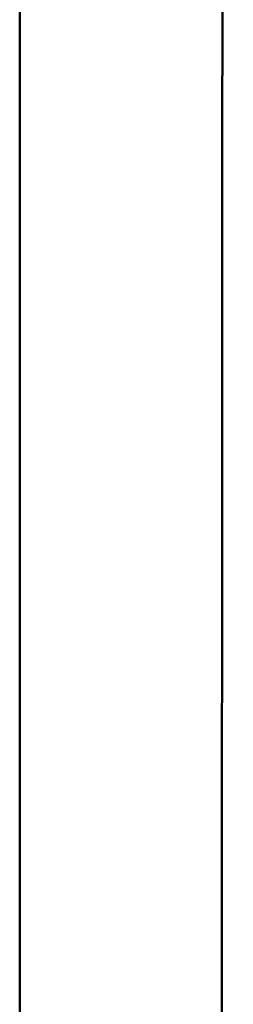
# Model space of a CAD drawing. Header units: millimetres. Extents: x 0 to 6049, y -120 to 1682.
# Tile 442 of 656: x 2024.91 to 2026.17, y 803.16 to 808.99. Entities that reach past the tile are written whole.
import ezdxf

# ---------------------------------------------------------------- set-up
doc = ezdxf.new("R2010")
doc.units = ezdxf.units.MM
doc.header["$LTSCALE"] = 2
doc.layers.add('Sichtbar (ISO)', color=7, linetype='Continuous', lineweight=50)

msp = doc.modelspace()

# ---------------------------------------------------------------- linework, layer by layer
at = {"layer": 'Sichtbar (ISO)'}
for points, knots in [([(2026.1037, 799.1316), (2026.1042, 800.7264), (2026.1048, 802.3144), (2026.1064, 805.986), (2026.1076, 808.2896), (2026.1103, 812.1887), (2026.1116, 813.785), (2026.1149, 817.1034), (2026.1183, 820.1733), (2026.1277, 825.1973), (2026.1344, 827.4692), (2026.148, 830.7483), (2026.1564, 832.5869), (2026.1729, 833.9249)], [-5.054607, -5.054607, -5.054607, -5.054607, -4.26365, -4.26365, -3.218091, -3.218091, -2.389343, -2.389343, -1.529672, -1.529672, -0.494089, -0.494089, -0.000001, -0.000001, -0.000001, -0.000001]), ([(2024.9126, 831.4387), (2024.9116, 830.8333), (2024.9109, 830.2559), (2024.9099, 829.0258), (2024.9096, 828.4144), (2024.909, 826.5845), (2024.9091, 825.3637), (2024.9089, 821.7381), (2024.9084, 819.8993), (2024.9079, 815.1817), (2024.9079, 813.6173), (2024.9078, 810.9915), (2024.9078, 810.0604), (2024.9076, 806.009), (2024.9076, 804.387), (2024.9075, 800.6422), (2024.9075, 799.558), (2024.9075, 798.4409)], [0.000001, 0.000001, 0.000001, 0.000001, 0.222233, 0.222233, 0.440318, 0.440318, 0.877866, 0.877866, 1.726517, 1.726517, 2.174017, 2.174017, 2.419907, 2.419907, 3.243847, 3.243847, 3.560271, 3.560271, 3.560271, 3.560271])]:
    msp.add_open_spline(points, degree=3, knots=knots, dxfattribs=at)

doc.saveas('drawing.dxf')
